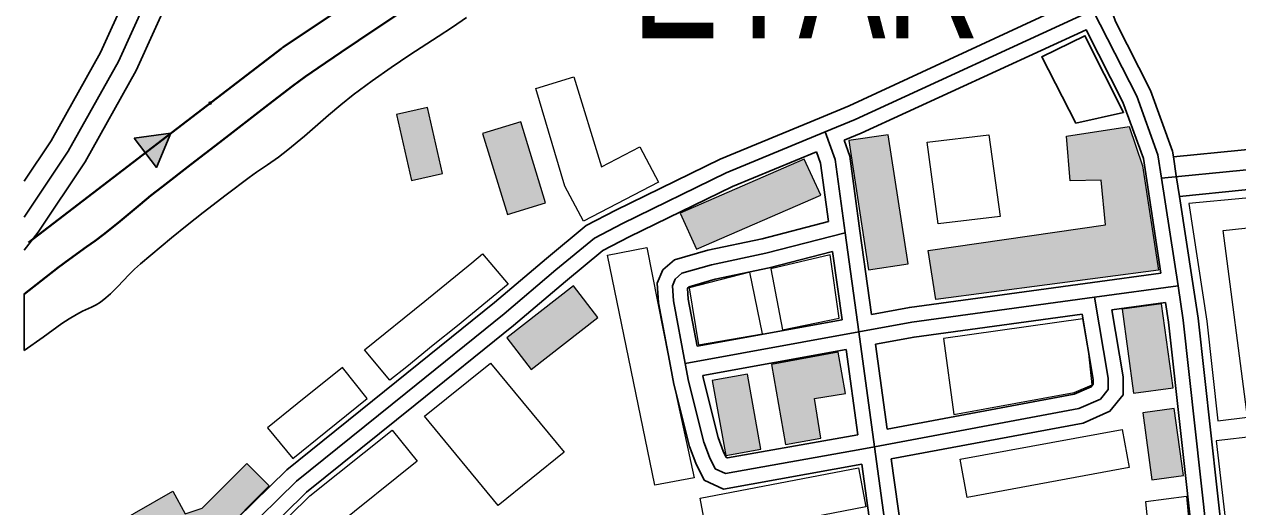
# Model space of a CAD drawing. Extents: x -64005 to -55000, y -89025 to -80000.
# Drawn here: x -64000 to -63391, y -80719 to -80477 of the extents above; entities that cross this region are included whole.
import ezdxf
from ezdxf.enums import TextEntityAlignment as Align

# ---------------------------------------------------------------- set-up
doc = ezdxf.new("R2010")
doc.units = 0
doc.header["$LTSCALE"] = 32
doc.linetypes.add('DOT_DASHED', pattern=[7.7, 5, -1.2, 0.3, -1.2])
doc.linetypes.add('LONG_DASHED', pattern=[7.5, 6, -1.5])
for name, color, linetype, lineweight in [('16', 7, 'Continuous', 25), ('18', 7, 'Continuous', 25), ('21', 7, 'Continuous', 25), ('3', 7, 'Continuous', 25), ('39', 7, 'LONG_DASHED', 25), ('6', 7, 'Continuous', 25), ('7', 7, 'Continuous', 13), ('8', 7, 'Continuous', 25)]:
    doc.layers.add(name, color=color, linetype=linetype, lineweight=lineweight)

msp = doc.modelspace()

# ---------------------------------------------------------------- hatches: boundary and pattern name
at = {"layer": '18'}
msp.add_hatch(color=256, dxfattribs=at).paths.add_polyline_path([(-63944.82, -80534.43), (-63926.48, -80532.03), (-63933.57, -80549.12)])
at = {"layer": '7'}
for points in [[(-63790.05, -80552.19), (-63797.55, -80519.02), (-63813.15, -80522.55), (-63805.65, -80555.72)], [(-63769.86, -80532.21), (-63757.4, -80572.85), (-63738.28, -80566.99), (-63750.74, -80526.35)], [(-63546.11, -80590.82), (-63457.09, -80577.93), (-63459.36, -80555.57), (-63474.9, -80555.95), (-63476.76, -80533.5), (-63445.3, -80528.56), (-63438.53, -80548.36), (-63430.57, -80600.66), (-63542.32, -80615.46)], [(-63556.24, -80597.6), (-63566.24, -80532.79), (-63586.03, -80535.7), (-63576.03, -80600.51)], [(-63608.37, -80544.96), (-63670.73, -80572.05), (-63662.41, -80590.24), (-63600.05, -80563.15)], [(-63724.23, -80608.63), (-63757.77, -80634.73), (-63745.49, -80650.51), (-63711.95, -80624.41)], [(-63423.18, -80659.73), (-63428.92, -80617.62), (-63448.74, -80620.33), (-63443, -80662.44)], [(-63600, -80684.99), (-63603.17, -80665.12), (-63587.64, -80662.65), (-63591.38, -80641.89), (-63624.75, -80648), (-63617.71, -80688.19)], [(-63630.1, -80690.49), (-63636.9, -80652.85), (-63654.62, -80656.05), (-63647.82, -80693.69)], [(-63417.97, -80703.73), (-63422.56, -80670.05), (-63438.41, -80672.21), (-63433.82, -80705.89)], [(-63992.18, -80739.55), (-63963.82, -80733.6), (-63925.38, -80711.52), (-63919.15, -80722.95), (-63910.74, -80720.19), (-63888.24, -80697.75), (-63877.08, -80708.92), (-63901.59, -80733.62), (-63912.22, -80737.11), (-63935.47, -80748.77), (-63955.87, -80757.54), (-63991.87, -80758.8)]]:
    msp.add_hatch(color=256, dxfattribs=at).paths.add_polyline_path(points)

# ---------------------------------------------------------------- linework, layer by layer
at = {"layer": '16'}
msp.add_lwpolyline([(-63472.08, -80526.99), (-63448.15, -80521.55), (-63467.48, -80483.07), (-63489.09, -80493.69)], close=True, dxfattribs=at)
at = {"layer": '18'}
msp.add_line((-63997.93, -80586.76), (-63939.2, -80541.77), dxfattribs=at)
at = {"layer": '18', "linetype": 'DOT_DASHED', "lineweight": 40}
msp.add_lwpolyline([(-63997.93, -80586.76), (-63870.01, -80488.78), (-63629.33, -80327.79), (-63565.17, -80270.79), (-63546.61, -80254.49), (-63440.42, -80175.56), (-63363.42, -80158.57), (-62609.7, -80013.59), (-62520.14, -80008.49), (-62415.73, -80010.35), (-62357.73, -80026.13), (-62316.16, -80040.43), (-62272.51, -80067.38), (-62225.64, -80110.08), (-62130.95, -80220.51), (-62065.47, -80292.93)], dxfattribs=at)
at = {"layer": '18'}
msp.add_lwpolyline([(-63886.79, -80501.63), (-63870.01, -80488.78), (-63826.08, -80459.4)], dxfattribs=at)
msp.add_lwpolyline([(-63944.82, -80534.43), (-63926.48, -80532.03), (-63933.57, -80549.12)], close=True, dxfattribs=at)
msp.add_circle((-63906.64, -80516.83), 0.5, dxfattribs=at)
at = {"layer": '21'}
for p, q in [((-63419.99, -80563.69), (-63413.28, -80607.44)), ((-63580.39, -80580.91), (-63574.63, -80622.88)), ((-63594.1, -80591.3), (-63589.4, -80625.56)), ((-63463.67, -80606.87), (-63429.26, -80602.17)), ((-63453.96, -80620.68), (-63426.99, -80617)), ((-63662.16, -80638.78), (-63589.4, -80625.56)), ((-63572.58, -80637.76), (-63566.7, -80680.5)), ((-63659.35, -80653.52), (-63587.35, -80640.44)), ((-63587.35, -80640.44), (-63581.46, -80683.26)), ((-63579.42, -80698.13), (-63570.05, -80766.23)), ((-63564.66, -80695.38), (-63555.25, -80763.74))]:
    msp.add_line(p, q, dxfattribs=at)
for points in [[(-63458.01, -80459.05), (-63452.13, -80475.92), (-63434.55, -80510.49), (-63423.46, -80541.02), (-63423.02, -80543.89)], [(-63600.73, -80524.42), (-63585.74, -80518.23), (-63476.32, -80467.54)], [(-63588.39, -80535.55), (-63579.74, -80531.99), (-63466.85, -80480.11), (-63448.33, -80516.47), (-63438.06, -80544.74), (-63436.39, -80555.67), (-63429.26, -80602.17)], [(-63600.73, -80524.42), (-63650.62, -80544.99), (-63703.01, -80570.53), (-63717.84, -80578.29), (-63737.84, -80594.85), (-63763.84, -80616.87), (-63813.16, -80656.55), (-63868.22, -80700.89), (-63901.59, -80733.62), (-63906.89, -80735.99)], [(-63580.39, -80580.91), (-63585.55, -80543.44), (-63588.39, -80535.55)], [(-63602.27, -80541.28), (-63644.46, -80558.67), (-63696.25, -80583.91), (-63709.48, -80590.85), (-63728.22, -80606.35), (-63754.3, -80628.43), (-63803.76, -80668.23), (-63858.24, -80712.11), (-63881.26, -80734.69)], [(-63596.16, -80576.34), (-63600.19, -80547.04), (-63602.27, -80541.28)], [(-63423.02, -80543.89), (-63421.57, -80553.39), (-63419.99, -80563.69)], [(-63596.16, -80576.34), (-63629.43, -80584.93), (-63656.79, -80590.69), (-63673.46, -80595.54), (-63679.34, -80600.6), (-63682.18, -80607.18), (-63681.56, -80617.1), (-63675.51, -80648.89)], [(-63594.1, -80591.3), (-63626.01, -80599.53), (-63653.15, -80605.25), (-63666.14, -80609.04), (-63666.94, -80609.72), (-63666.64, -80615.22), (-63662.16, -80638.78)], [(-63574.63, -80622.88), (-63555.6, -80619.43), (-63463.67, -80606.87)], [(-63413.28, -80607.44), (-63410.62, -80624.78), (-63397.92, -80739.82), (-63393.19, -80776.63), (-63393.13, -80788.05)], [(-63564.66, -80695.38), (-63468.36, -80677.42), (-63454.87, -80671.53), (-63448.23, -80663.25), (-63448.23, -80654.25), (-63453.96, -80620.68)], [(-63426.99, -80617), (-63425.5, -80626.74), (-63412.82, -80741.6), (-63408.19, -80777.63), (-63408.17, -80780.96)], [(-63572.58, -80637.76), (-63553.24, -80634.25), (-63468.83, -80622.71)], [(-63566.7, -80680.5), (-63472.78, -80662.98), (-63464.25, -80659.27), (-63463.23, -80657.99), (-63463.23, -80655.53), (-63468.83, -80622.71)], [(-63675.51, -80648.89), (-63673.78, -80657.95), (-63665.97, -80689.18), (-63662.81, -80697.6), (-63658.6, -80706.03), (-63648.99, -80710.53), (-63579.42, -80698.13)], [(-63659.35, -80653.52), (-63659.12, -80654.73), (-63651.63, -80684.72), (-63649.05, -80691.6), (-63647.52, -80694.65), (-63646.93, -80694.93), (-63581.46, -80683.26)]]:
    msp.add_lwpolyline(points, dxfattribs=at)
at = {"layer": '3', "lineweight": 40}
msp.add_lwpolyline([(-64000, -80612.8), (-63991.48, -80606.12), (-63982.95, -80599.45), (-63977.31, -80595.21), (-63968.69, -80589.08), (-63964.39, -80585.99), (-63960.16, -80582.82), (-63952.78, -80576.9), (-63941.86, -80567.81), (-63936.38, -80563.29), (-63930.83, -80558.87), (-63916.4, -80547.75), (-63901.95, -80536.66), (-63877.44, -80517.59), (-63865.09, -80508.19), (-63858.82, -80503.61), (-63852.48, -80499.14), (-63840.92, -80491.26), (-63823.48, -80479.61), (-63806, -80468)], dxfattribs=at)
at = {"layer": '3'}
for points in [[(-63806, -80468), (-63823.48, -80479.61), (-63840.92, -80491.26), (-63852.48, -80499.14), (-63858.82, -80503.61), (-63865.09, -80508.19), (-63877.44, -80517.59), (-63901.95, -80536.66), (-63916.4, -80547.75), (-63930.83, -80558.87), (-63936.38, -80563.29), (-63941.86, -80567.81), (-63952.78, -80576.9), (-63960.16, -80582.82), (-63964.39, -80585.99), (-63968.69, -80589.08), (-63977.31, -80595.21), (-63982.95, -80599.45), (-63991.48, -80606.12), (-64000, -80612.8), (-64000, -80641.08)], [(-64000, -80641.08), (-63990.55, -80634.28), (-63981.11, -80627.49), (-63977.48, -80625.12), (-63973.76, -80622.9), (-63970.79, -80621.35), (-63966.17, -80619.28), (-63963.92, -80618.15), (-63961.8, -80616.8), (-63959.05, -80614.65), (-63956.78, -80612.63), (-63953, -80608.87), (-63947.48, -80603.06), (-63944.64, -80600.24), (-63941.66, -80597.58), (-63926.01, -80584.55), (-63918.13, -80578.1), (-63910.15, -80571.75), (-63898.65, -80562.87), (-63887.03, -80554.14), (-63883.41, -80551.57), (-63877.88, -80547.85), (-63872.42, -80544.02), (-63867.59, -80540.28), (-63859.36, -80533.44), (-63847.22, -80522.93), (-63841.08, -80517.76), (-63834.8, -80512.77), (-63825.39, -80505.75), (-63815.82, -80498.96), (-63806.39, -80492.66), (-63792.12, -80483.4), (-63785.01, -80478.74), (-63777.97, -80473.99)], [(-64000, -80641.08), (-63990.55, -80634.28), (-63981.11, -80627.49), (-63977.48, -80625.12), (-63973.76, -80622.9), (-63970.79, -80621.35), (-63966.17, -80619.28), (-63963.92, -80618.15), (-63961.8, -80616.8), (-63959.05, -80614.65), (-63956.78, -80612.63), (-63953, -80608.87), (-63947.48, -80603.06), (-63944.64, -80600.24), (-63941.66, -80597.58), (-63926.01, -80584.55), (-63918.13, -80578.1), (-63910.15, -80571.75), (-63898.65, -80562.87), (-63887.03, -80554.14), (-63883.41, -80551.57), (-63877.88, -80547.85), (-63872.42, -80544.02), (-63867.59, -80540.28), (-63859.36, -80533.44), (-63847.22, -80522.93), (-63841.08, -80517.76), (-63834.8, -80512.77), (-63825.39, -80505.75), (-63815.82, -80498.96), (-63806.39, -80492.66), (-63792.12, -80483.4), (-63785.01, -80478.74), (-63777.97, -80473.99)]]:
    msp.add_lwpolyline(points, dxfattribs=at)
at = {"layer": '3', "lineweight": 13}
msp.add_lwpolyline([(-63472.08, -80526.99), (-63489.09, -80493.69), (-63467.48, -80483.07), (-63448.15, -80521.55)], close=True, dxfattribs=at)
at = {"layer": '39', "linetype": 'DOT_DASHED'}
for p, q in [((-63428.98, -80554.53), (-63420.69, -80608.57)), ((-63462.66, -80614.3), (-63420.69, -80608.57)), ((-63668.14, -80647.49), (-63580.99, -80631.66))]:
    msp.add_line(p, q, dxfattribs=at)
at = {"layer": '39'}
for points in [[(-64000, -80574.04), (-63977.91, -80541.05), (-63952.72, -80496.08), (-63932.93, -80452.38), (-63921.13, -80431.33), (-63901.04, -80412.18), (-63886.05, -80401.34), (-63866.27, -80391.77), (-63805.35, -80371.03), (-63728.17, -80339.44), (-63672.03, -80317.1), (-63643.33, -80304.02), (-63599.32, -80278.5), (-63577.31, -80259.99), (-63548.59, -80231.93), (-63530.73, -80213.4), (-63522.81, -80211.81)], [(-63141.19, -80505.11), (-63156.26, -80507.71), (-63224.13, -80518.95), (-63255.66, -80522.22), (-63273.05, -80524.76), (-63280.3, -80528.02), (-63286.24, -80531.59), (-63291.29, -80534.26), (-63296.24, -80537.07), (-63311.46, -80541.08), (-63337.92, -80545.07), (-63387.93, -80550.52), (-63428.98, -80554.53)]]:
    msp.add_lwpolyline(points, dxfattribs=at)
at = {"layer": '39', "linetype": 'DOT_DASHED'}
for points in [[(-63597.87, -80531.35), (-63582.74, -80525.11), (-63463.44, -80470.29)], [(-63463.44, -80470.29), (-63441.44, -80513.48), (-63430.76, -80542.88), (-63428.98, -80554.53)], [(-63597.87, -80531.35), (-63647.54, -80551.83), (-63699.63, -80577.22), (-63713.66, -80584.57), (-63733.03, -80600.6), (-63759.07, -80622.65), (-63808.46, -80662.39), (-63863.23, -80706.5), (-63897.3, -80739.92), (-63905.24, -80743.47)], [(-63587.82, -80581.93), (-63592.87, -80545.24), (-63597.87, -80531.35)], [(-63587.82, -80581.93), (-63627.72, -80592.23), (-63654.97, -80597.97), (-63669.8, -80602.29), (-63673.14, -80605.16), (-63674.58, -80608.5), (-63674.1, -80616.16), (-63668.14, -80647.49)], [(-63587.82, -80581.93), (-63580.99, -80631.66), (-63573.06, -80689.32), (-63561.63, -80772.42)], [(-63420.69, -80608.57), (-63418.06, -80625.76), (-63405.37, -80740.71), (-63400.69, -80777.13), (-63400.63, -80788.09)], [(-63580.99, -80631.66), (-63554.42, -80626.84), (-63462.66, -80614.3)], [(-63573.06, -80689.32), (-63470.57, -80670.2), (-63459.56, -80665.4), (-63455.73, -80660.62), (-63455.73, -80654.89), (-63462.66, -80614.3)], [(-63668.14, -80647.49), (-63666.45, -80656.34), (-63658.8, -80686.95), (-63655.93, -80694.6), (-63653.06, -80700.34), (-63647.96, -80702.73), (-63579.52, -80690.53), (-63573.06, -80689.32)]]:
    msp.add_lwpolyline(points, dxfattribs=at)
at = {"layer": '7'}
for points in [[(-63681.59, -80556.47), (-63719.23, -80576.2), (-63728.52, -80558.49), (-63743.17, -80509.61), (-63724.05, -80503.75), (-63710.25, -80548.79), (-63690.87, -80538.75)], [(-63790.05, -80552.19), (-63797.55, -80519.02), (-63813.15, -80522.55), (-63805.65, -80555.72)], [(-63769.86, -80532.21), (-63757.4, -80572.85), (-63738.28, -80566.99), (-63750.74, -80526.35)], [(-63546.11, -80590.82), (-63457.09, -80577.93), (-63459.36, -80555.57), (-63474.9, -80555.95), (-63476.76, -80533.5), (-63445.3, -80528.56), (-63438.53, -80548.36), (-63430.57, -80600.66), (-63542.32, -80615.46)], [(-63556.24, -80597.6), (-63566.24, -80532.79), (-63586.03, -80535.7), (-63576.03, -80600.51)], [(-63510.04, -80573.8), (-63541.1, -80577.47), (-63546.68, -80536.47), (-63515.63, -80532.8)], [(-63608.37, -80544.96), (-63670.73, -80572.05), (-63662.41, -80590.24), (-63600.05, -80563.15)], [(-63385.74, -80674.52), (-63397.96, -80580.73), (-63332.82, -80573.7), (-63321.36, -80665.25), (-63301.08, -80662.27), (-63314.67, -80557.15), (-63336.37, -80559.07), (-63386.69, -80564.56), (-63415.19, -80567.33), (-63406.16, -80626.28), (-63400.64, -80676.24)], [(-63687.47, -80589.4), (-63673.78, -80657.95), (-63663.68, -80704.88), (-63683.33, -80708.63), (-63707.12, -80593.14)], [(-63829.25, -80640.61), (-63798.94, -80616.21), (-63775.24, -80597.02), (-63769.88, -80592.49), (-63756.96, -80607.76), (-63782.55, -80628.7), (-63794.62, -80638.42), (-63807.93, -80649.13), (-63816.44, -80655.97)], [(-63595.42, -80592.96), (-63625.19, -80599.96), (-63619.27, -80630.57), (-63590.86, -80624.82)], [(-63661.51, -80638.17), (-63629.27, -80632.7), (-63635.61, -80601.78), (-63666.17, -80609.54)], [(-63724.23, -80608.63), (-63757.77, -80634.73), (-63745.49, -80650.51), (-63711.95, -80624.41)], [(-63423.18, -80659.73), (-63428.92, -80617.62), (-63448.74, -80620.33), (-63443, -80662.44)], [(-63538.4, -80634.97), (-63533.19, -80673.14), (-63472.83, -80662.1), (-63463.81, -80658.31), (-63465.45, -80642.53), (-63468.41, -80625.18)], [(-63600, -80684.99), (-63603.17, -80665.12), (-63587.64, -80662.65), (-63591.38, -80641.89), (-63624.75, -80648), (-63617.71, -80688.19)], [(-63877.94, -80679.83), (-63865.12, -80695.19), (-63848.58, -80681.87), (-63827.82, -80665.14), (-63840.29, -80649.51), (-63863.01, -80667.81)], [(-63799.03, -80674.04), (-63765.92, -80647.38), (-63728.94, -80692.07), (-63762.06, -80718.73)], [(-63630.1, -80690.49), (-63636.9, -80652.85), (-63654.62, -80656.05), (-63647.82, -80693.69)], [(-63417.97, -80703.73), (-63422.56, -80670.05), (-63438.41, -80672.21), (-63433.82, -80705.89)], [(-63802.74, -80696.53), (-63844.34, -80730.02), (-63827.46, -80733.76), (-63818.79, -80736.6), (-63820.29, -80756.76), (-63833.17, -80752.97), (-63869.25, -80746.46), (-63869.68, -80742.95), (-63874.34, -80736.09), (-63877.25, -80734.26), (-63856.58, -80713.98), (-63815.28, -80680.95)], [(-63530.12, -80695.54), (-63448.67, -80680.65), (-63445.15, -80699.8), (-63526.6, -80714.71)], [(-63401.53, -80686.41), (-63392.54, -80764.14), (-63392.06, -80767.89), (-63331.12, -80763.2), (-63332.93, -80743.29), (-63374.68, -80746.25), (-63381.33, -80684.08)], [(-63992.18, -80739.55), (-63963.82, -80733.6), (-63925.38, -80711.52), (-63919.15, -80722.95), (-63910.74, -80720.19), (-63888.24, -80697.75), (-63877.08, -80708.92), (-63901.59, -80733.62), (-63912.22, -80737.11), (-63935.47, -80748.77), (-63955.87, -80757.54), (-63991.87, -80758.8)], [(-63577.52, -80719.48), (-63657.01, -80734.84), (-63660.63, -80715.17), (-63581.15, -80699.81)], [(-63416.39, -80714.04), (-63413.94, -80741.22), (-63409.33, -80777.13), (-63409.31, -80780.4), (-63430.5, -80781.46), (-63436.86, -80716.74)]]:
    msp.add_lwpolyline(points, close=True, dxfattribs=at)
at = {"layer": '8', "linetype": 'LONG_DASHED'}
for points in [[(-64000, -80556.06), (-63986.44, -80535.82), (-63961.65, -80491.57), (-63941.86, -80447.86), (-63929.12, -80425.13), (-63907.45, -80404.47), (-63891.2, -80392.72), (-63870.07, -80382.5), (-63808.86, -80361.66), (-63731.91, -80330.17), (-63675.95, -80307.9), (-63647.92, -80295.12), (-63605.09, -80270.29), (-63584.03, -80252.58), (-63555.69, -80224.88), (-63540.12, -80208.73)], [(-63143.8, -80495.41), (-63157.93, -80497.85), (-63225.46, -80509.03), (-63256.9, -80512.29), (-63275.88, -80515.07), (-63285.91, -80519.58), (-63292.22, -80523.65), (-63294.28, -80525.29), (-63299.32, -80527.81), (-63313.16, -80531.22), (-63339.21, -80535.15), (-63388.96, -80540.57), (-63423.02, -80543.89)]]:
    msp.add_lwpolyline(points, dxfattribs=at)
at = {"layer": '8'}
for points in [[(-64000, -80590.68), (-63993.07, -80581.67), (-63969.38, -80546.28), (-63943.78, -80500.59), (-63924, -80456.9), (-63913.14, -80437.53), (-63894.63, -80419.89), (-63880.9, -80409.96), (-63862.47, -80401.04), (-63801.84, -80380.4), (-63724.43, -80348.71), (-63668.11, -80326.3), (-63638.74, -80312.92), (-63593.55, -80286.71), (-63570.59, -80267.4), (-63541.49, -80238.98), (-63526.03, -80222.93)], [(-63140.88, -80515.21), (-63154.59, -80517.57), (-63222.8, -80528.87), (-63254.42, -80532.15), (-63270.21, -80534.45), (-63274.68, -80536.46), (-63280.54, -80539.54), (-63287.6, -80543.43), (-63294.93, -80547.58), (-63309.76, -80550.94), (-63336.63, -80554.99), (-63386.9, -80560.47), (-63419.99, -80563.69)]]:
    msp.add_lwpolyline(points, dxfattribs=at)

# ---------------------------------------------------------------- texts
at = {"layer": '6', "width": 0.7}
msp.add_text('ETAR', height=70, rotation=0.007, dxfattribs=at).set_placement((-63607.59, -80484.32), align=Align.CENTER)

doc.saveas('drawing.dxf')
